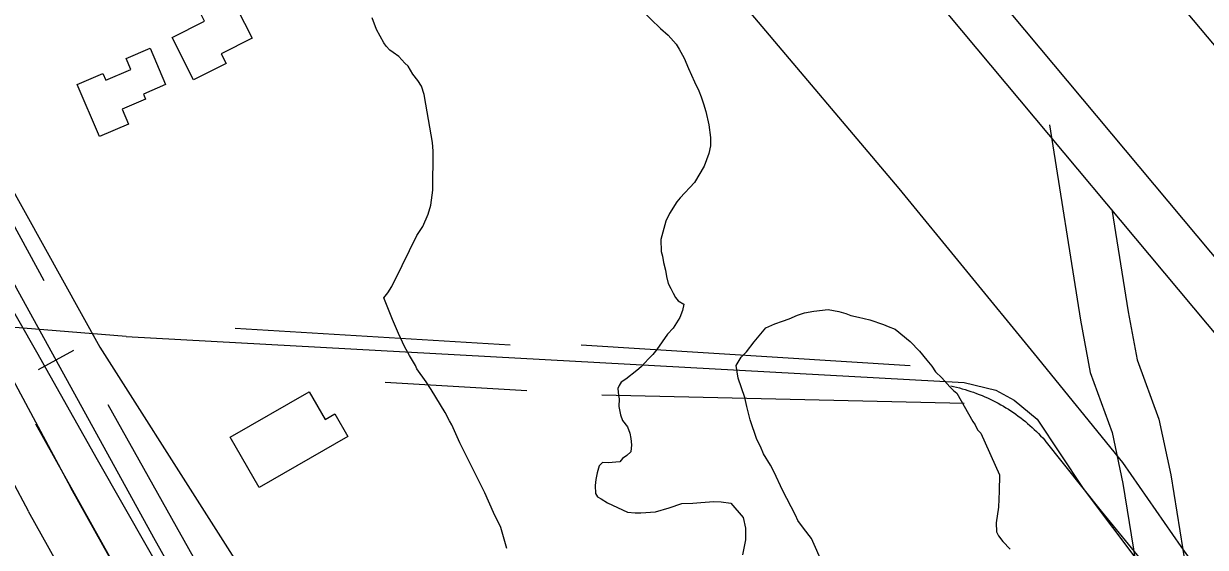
# Model space of a CAD drawing. Extents: x 3187622 to 3225504, y 800805 to 826213.
# Drawn here: x 3198915 to 3199645, y 814019 to 814343 of the extents above; entities that cross this region are included whole.
import ezdxf

# ---------------------------------------------------------------- set-up
doc = ezdxf.new("R2010")
doc.units = 0
for name, color, linetype in [('V-BLDG-OTLN', 7, 'Continuous'), ('V-BORW-LINE', 7, 'Continuous'), ('V-LEVE-TOET', 7, 'Continuous'), ('V-RAIL-TRAK', 7, 'Continuous'), ('V-ROAD-CNTR', 7, 'Continuous'), ('V-SITE-VEGE', 7, 'Continuous'), ('V-SURV-LINE', 7, 'Continuous'), ('V-TOPO-SHOR', 7, 'Continuous')]:
    doc.layers.add(name, color=color, linetype=linetype)

msp = doc.modelspace()

# ---------------------------------------------------------------- linework, layer by layer
at = {"layer": 'V-BLDG-OTLN'}
for points in [[(3199019.82, 814307.93), (3199006.48, 814334.16), (3199026.49, 814344.33), (3199022.34, 814352.5), (3199041.6, 814362.29), (3199056.08, 814333.81), (3199036.85, 814324.04), (3199039.86, 814318.12)], [(3198992.9, 814327.6), (3199002.51, 814305.05), (3198988.77, 814299.19), (3198990.13, 814295.99), (3198975.58, 814289.79), (3198979.52, 814280.53), (3198961.66, 814272.92), (3198947.91, 814305.2), (3198963.79, 814311.97), (3198965.52, 814307.92), (3198980.94, 814314.49), (3198978.05, 814321.27)], [(3199060.26, 814055.95), (3199042.47, 814087.01), (3199091.3, 814114.98), (3199101.08, 814097.9), (3199107.11, 814101.35), (3199115.11, 814087.37)]]:
    msp.add_lwpolyline(points, close=True, dxfattribs=at)
at = {"layer": 'V-BORW-LINE'}
msp.add_spline([(3199841.67, 814269.41), (3199819.04, 814314.66), (3199775.81, 814362.36), (3199719.36, 814411.16), (3199669.91, 814478.25), (3199641.98, 814500.67), (3199595.92, 814555.33), (3199566.98, 814618.55), (3199550.4, 814640.01), (3199497.53, 814709.26), (3199440.96, 814789.69), (3199388.1, 814874.47), (3199393.11, 814887.33), (3199429.62, 814928.45), (3199460.05, 814958.88), (3199483.36, 814982.17), (3199503.49, 814937.18), (3199542.39, 814881.78), (3199631.46, 814772.94), (3199723.73, 814673.31), (3199807.78, 814565.97), (3199890.43, 814485.57), (3199953.34, 814409.51), (3200029.71, 814306.3)], degree=3, dxfattribs=at)
at = {"layer": 'V-LEVE-TOET'}
for points in [[(3200148.12, 813368.79), (3200039.26, 813496.19), (3199924.83, 813638.17), (3199832.86, 813756.96), (3199766.51, 813839.01), (3199730.03, 813885.55), (3199683.56, 813944.62), (3199630.07, 814019.44), (3199594.18, 814071.33), (3199539.57, 814138.53), (3199455.9, 814240.74), (3199362.16, 814351.77), (3199254.25, 814478.5), (3199155.04, 814600.68), (3199098.41, 814681.08), (3199038.46, 814774.71), (3198954.23, 814915.13)], [(3200414.82, 813417.61), (3200326.17, 813523.18), (3200233.5, 813630.6), (3200141.78, 813737.2), (3200050.5, 813849.47), (3199977.53, 813933.28), (3199880.11, 814055.91), (3199818.13, 814136.91), (3199768.68, 814193.44), (3199674.54, 814301.06), (3199584.63, 814408.43), (3199485.04, 814527.86), (3199380.28, 814657.3), (3199306.74, 814754.11), (3199275.12, 814799.9), (3199255.45, 814833.28), (3199250.15, 814845.08), (3199247.91, 814855.04), (3199247.74, 814863.33)]]:
    msp.add_lwpolyline(points, dxfattribs=at)
at = {"layer": 'V-RAIL-TRAK'}
msp.add_lwpolyline([(3198855.38, 814257.78), (3198922.64, 814139.83), (3198960.22, 814073.14), (3199071.15, 813878.29), (3199140.69, 813755.55), (3199183.27, 813678.09), (3199279.59, 813506.79), (3199322.55, 813432.02), (3199377.85, 813332.96), (3199379.65, 813329.83), (3199419.43, 813260.71), (3199526.09, 813071.7), (3199646.24, 812858.06), (3199796.04, 812592.94), (3199928.12, 812359.08), (3200053.82, 812135.49), (3200181.4, 811909.93), (3200278.5, 811734.69)], dxfattribs=at)
at = {"layer": 'V-ROAD-CNTR'}
for points in [[(3193654.22, 823085.52), (3194393.59, 821781.87), (3194932.5, 820818.53), (3195643.76, 819559.4), (3196039.57, 818863.59), (3196103.71, 818747.06), (3196200.07, 818577.43), (3196283.3, 818430.92), (3196415.95, 818197.97), (3196513.25, 818033.24), (3196633.14, 817833.46), (3197048.32, 817166.05), (3197473.06, 816486.16), (3198091.48, 815496.52), (3198625.81, 814645.58), (3198678.14, 814561.85), (3198728.81, 814484.2), (3198769.58, 814407.53), (3198909.84, 814179.81), (3198994.96, 814024.94)], [(3196713.68, 817771.96), (3197033.37, 817369.56), (3197518.56, 816706.43), (3197696.12, 816440.38), (3197786.96, 816304.82), (3197929.45, 816035.02), (3198117.23, 815720.41), (3198405.45, 815172.43), (3198695.32, 814623.59), (3198961.87, 814142.68), (3199096.57, 813930.65)], [(3197960.9, 815603.24), (3197966.34, 815599.25), (3198001.46, 815549.37), (3198465.68, 814871.87), (3198741.37, 814433.9), (3198943.94, 814055.61)], [(3198978.12, 814149.25), (3198863.37, 814158.47), (3198565.76, 814228.99), (3198397.13, 814261.82), (3198312.21, 814273.12), (3198234.84, 814280.84), (3198144.42, 814287.97), (3198052.43, 814283.89), (3197929.45, 814271.64), (3197527.78, 814222.8), (3197088.48, 814169.27), (3196934.43, 814157.03), (3196802.33, 814148.87), (3196556.48, 814138.17), (3196215.34, 814124.99), (3195691.38, 814099.82), (3194434.9, 814068.29)], [(3199548.75, 814280.12), (3199567.84, 814159.4), (3199573.98, 814126.96), (3199587.46, 814089.85), (3199594.17, 814058.28), (3199608.57, 813969.44), (3199606.61, 813967.33), (3199592.09, 813960.39), (3199182.1, 813787.41)], [(3199587.38, 814227.9), (3199597.41, 814164.53), (3199603.01, 814134.92), (3199616.37, 814098.12), (3199623.66, 814063.8), (3199640.53, 813959.79), (3199624.72, 813942.74), (3199604.4, 813933.02), (3199553.34, 813911.48)], [(3198978.12, 814149.25), (3199496.02, 814120.76), (3199515.58, 814116.06), (3199526.99, 814109.86), (3199541.12, 814098.06), (3199569.66, 814055.24), (3199623.93, 813982.79), (3199647.4, 813964.25), (3199706.71, 813945.25), (3199849.27, 813878.41), (3199881.78, 813863.43)], [(3198945.65, 814140.62), (3198923.74, 814128.57)], [(3199487.68, 814118.69), (3199489.49, 814118.31), (3199491.28, 814117.89), (3199493.07, 814117.44), (3199494.86, 814116.96), (3199496.63, 814116.45), (3199498.39, 814115.91), (3199500.15, 814115.34), (3199501.89, 814114.74), (3199503.62, 814114.11), (3199505.35, 814113.45), (3199507.06, 814112.76), (3199508.75, 814112.03), (3199510.44, 814111.28), (3199512.11, 814110.5), (3199513.77, 814109.69), (3199515.41, 814108.85), (3199517.04, 814107.99), (3199518.66, 814107.09), (3199520.25, 814106.17), (3199521.83, 814105.22), (3199523.4, 814104.24), (3199524.95, 814103.24), (3199526.48, 814102.2), (3199527.99, 814101.15), (3199529.48, 814100.06), (3199530.95, 814098.95), (3199532.41, 814097.81), (3199533.84, 814096.65), (3199535.26, 814095.47), (3199536.65, 814094.26), (3199538.02, 814093.02), (3199539.37, 814091.76), (3199540.7, 814090.48), (3199542, 814089.18), (3199543.29, 814087.85), (3199544.55, 814086.5), (3199545.78, 814085.13), (3199545.94, 814084.95)], [(3198887.05, 814098.3), (3198917.49, 814041.44)], [(3199545.94, 814084.95), (3199580.71, 814041.17), (3199615.91, 813998.11)], [(3198943.81, 814055.83), (3199107.72, 813761.93)], [(3198917.61, 814041.22), (3199081.65, 813747.08)], [(3198994.96, 814024.94), (3199297.72, 813485.13), (3199618.62, 812916.82), (3200023.8, 812201.72), (3200373.74, 811581.25)]]:
    msp.add_lwpolyline(points, dxfattribs=at)
at = {"layer": 'V-SITE-VEGE'}
for points in [[(3199296.41, 814351.33), (3199308.36, 814339.71), (3199313, 814335.69), (3199318, 814330.09), (3199319.9, 814326.91), (3199322.94, 814321.35), (3199325.57, 814315.01), (3199329.33, 814306.69), (3199331.98, 814301.14), (3199333.48, 814297.58), (3199334.97, 814293.22), (3199336.45, 814288.48), (3199338.25, 814280.19), (3199339.28, 814272.32), (3199339.18, 814267.21), (3199338.3, 814262.51), (3199335.4, 814254.71), (3199329.31, 814244.61), (3199320.48, 814234.96), (3199318.48, 814232.64), (3199314.01, 814225.26), (3199311.56, 814220.6), (3199308.59, 814209.26), (3199308.84, 814201.79), (3199309.58, 814199.03), (3199310.28, 814195.08), (3199311.37, 814190.34), (3199312.08, 814186.4), (3199313.18, 814182.06), (3199314.69, 814178.89), (3199316.21, 814176.11), (3199317.72, 814173.33), (3199319.26, 814171.33), (3199322.75, 814169.3), (3199321.89, 814165.39), (3199320.24, 814161.1), (3199316.18, 814154.5), (3199312.57, 814150.64), (3199306.1, 814141.33), (3199303.69, 814138.24), (3199300.88, 814135.54), (3199296.47, 814130.52), (3199293.67, 814128.22), (3199286.89, 814122.85), (3199284.1, 814120.94), (3199282.88, 814118.99), (3199282.06, 814117.05), (3199282.37, 814112.72), (3199282.72, 814110.75), (3199282.63, 814106.03), (3199283.71, 814100.91), (3199284.82, 814097.35), (3199287.89, 814093.36), (3199289.38, 814089.4), (3199290.11, 814086.25), (3199290.43, 814082.31), (3199289.95, 814078), (3199287.55, 814075.69), (3199284.76, 814073.78), (3199283.15, 814071.84), (3199276.07, 814071.19), (3199272.53, 814071.26), (3199270.53, 814069.33), (3199269.27, 814065.04), (3199268.4, 814060.73), (3199267.94, 814057.21), (3199268.23, 814052.09), (3199269.37, 814050.11), (3199271.71, 814048.88), (3199275.59, 814046.45), (3199288.05, 814040.71), (3199292.76, 814040.22), (3199296.29, 814040.16), (3199305.34, 814040.77), (3199313.64, 814043.36)], [(3199213.36, 814018.18), (3199209.68, 814031.22), (3199205.14, 814040.35), (3199199.88, 814052.63), (3199184.37, 814083.57), (3199179.47, 814094.67), (3199177.95, 814097.06), (3199175.3, 814102.21), (3199166.54, 814116.53), (3199163.48, 814121.3), (3199157.75, 814129.27), (3199157, 814131.25), (3199153.19, 814137.61), (3199150.16, 814143.17), (3199146.38, 814151.1), (3199142.62, 814159.82), (3199137.38, 814173.28), (3199139.8, 814176.37), (3199142.23, 814180.26), (3199148.76, 814193.09), (3199157.77, 814211.78), (3199161.41, 814217.21), (3199164.7, 814225), (3199166.38, 814230.47), (3199167.74, 814239.87), (3199167.81, 814263.84), (3199167.53, 814269.35), (3199163.27, 814293), (3199162.2, 814298.92), (3199160.73, 814304.05), (3199158.44, 814307.63), (3199155.38, 814311.62), (3199152.32, 814316.4), (3199150.4, 814318.4), (3199146.55, 814322.4), (3199143.06, 814324.83), (3199141.12, 814326.44), (3199138.81, 814328.84), (3199137.28, 814330.83), (3199132.73, 814339.17), (3199130.11, 814346.29)], [(3199372.04, 814076.8), (3199370.16, 814081.16), (3199367.89, 814085.53), (3199363.8, 814097.79), (3199361.61, 814106.08), (3199360.54, 814111.6), (3199356.44, 814123.47), (3199355.02, 814131.35), (3199358.26, 814136.4), (3199361.47, 814139.87), (3199366.31, 814146.07), (3199373.54, 814154.57), (3199379.1, 814157.21), (3199383.84, 814158.69), (3199387.8, 814160.19), (3199392.95, 814162.44), (3199397.3, 814163.93), (3199403.21, 814165), (3199411.88, 814166.01), (3199418.53, 814164.7), (3199422.83, 814163.44), (3199425.95, 814162.2), (3199430.65, 814161.33), (3199437.69, 814159.62), (3199446.27, 814156.7), (3199449, 814155.47), (3199453.29, 814153.82), (3199462.57, 814146.17), (3199468.35, 814140.17), (3199472.95, 814134.58), (3199476.03, 814130.98), (3199478.32, 814127.4), (3199482.18, 814123.79), (3199487.18, 814118.19), (3199489.49, 814115.79), (3199491.42, 814114.18), (3199501.3, 814096.7), (3199502.83, 814094.71), (3199504.34, 814091.54), (3199506.27, 814089.54), (3199517.95, 814063.77)], [(3199408.83, 814008.12), (3199401.67, 814024.37), (3199396.69, 814030.75), (3199393.25, 814035.53), (3199391.74, 814038.71), (3199383.79, 814054.18), (3199378.5, 814065.29), (3199376.23, 814069.65), (3199372.04, 814076.8)], [(3199517.95, 814063.77), (3199517.75, 814053.56), (3199517.17, 814043.75), (3199515.8, 814033.95), (3199516.09, 814028.45), (3199517.22, 814026.07), (3199519.9, 814022.48), (3199524.52, 814017.67)], [(3199313.64, 814043.36), (3199321.55, 814045.96), (3199328.23, 814046.22), (3199333.35, 814046.51), (3199341.22, 814047.15), (3199345.93, 814047.06), (3199351.81, 814046.16), (3199359.49, 814037.36), (3199360.94, 814030.66), (3199360.8, 814023.59), (3199359.05, 814014.19)]]:
    msp.add_lwpolyline(points, dxfattribs=at)
at = {"layer": 'V-SURV-LINE'}
for points in [[(3199285.54, 814635.57), (3200366.44, 813342.35)], [(3200343.42, 813323.11), (3199262.52, 814616.33)]]:
    msp.add_lwpolyline(points, dxfattribs=at)
at = {"layer": 'V-TOPO-SHOR'}
for p, q in [((3199045.58, 814154.45), (3199215.46, 814144.16)), ((3199259.22, 814144.16), (3199462.57, 814131.29)), ((3199138.24, 814120.99), (3199225.76, 814115.84)), ((3199272.09, 814113.27), (3199496.03, 814108.12)), ((3199148.16, 813783.32), (3198967.09, 814106.94)), ((3198922.02, 814095.25), (3199107.36, 813763.2))]:
    msp.add_line(p, q, dxfattribs=at)
msp.add_lwpolyline([(3198927.38, 814183.7), (3198536.08, 814904.39), (3198392.86, 815156.85), (3198129.27, 815625.38), (3197889.02, 816045.08)], dxfattribs=at)

doc.saveas('drawing.dxf')
